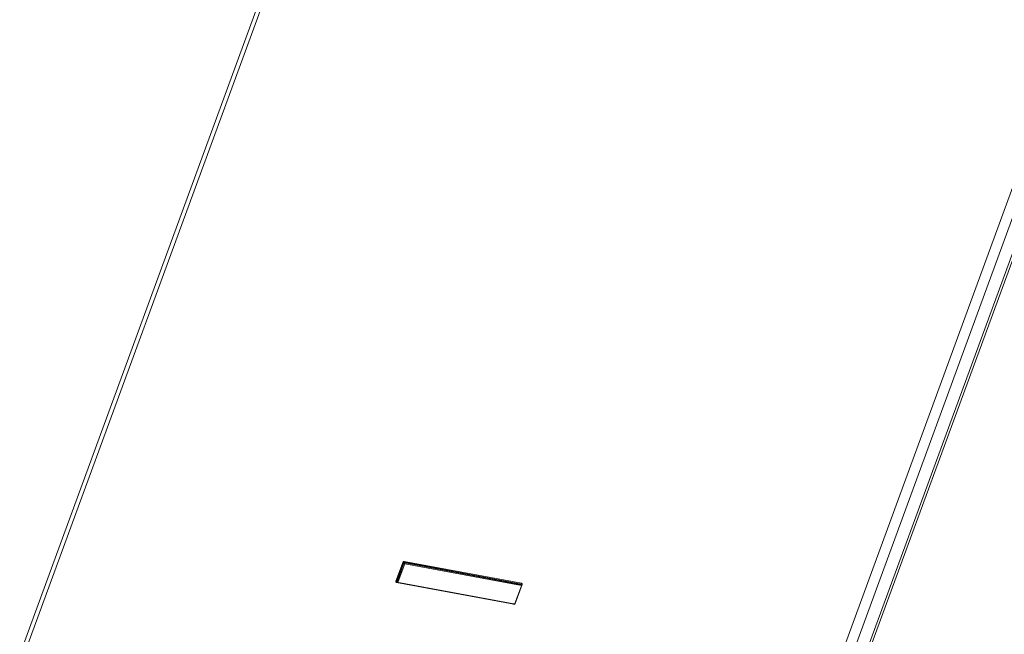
# Model space of a CAD drawing. Header units: millimetres. Extents: x -473 to 23648, y -382 to 1866.
# Tile 539 of 607: x 17222 to 17528, y 1114 to 1305. Entities that reach past the tile are written whole.
import ezdxf

# ---------------------------------------------------------------- set-up
doc = ezdxf.new("R2010")
doc.units = ezdxf.units.MM
doc.header["$LTSCALE"] = 80
doc.layers.get('0').update_dxf_attribs({"linetype": 'CONTINUOUS'})

msp = doc.modelspace()

# ---------------------------------------------------------------- linework, layer by layer
at = {"linetype": 'Continuous', "lineweight": 0}
for p, q in [((17388.743, 1557.947), (17223.866, 1107.937)), ((17222.354, 1107.707), (17387.231, 1557.716)), ((17461.087, 1063.638), (17625.964, 1513.647)), ((17463.975, 1062.181), (17628.852, 1512.191)), ((17631.508, 1508.407), (17466.631, 1058.398)), ((17628.347, 1497.601), (17470.841, 1067.709)), ((17341.679, 1136.562), (17377.995, 1129.78)), ((17339.058, 1130.452), (17341.192, 1136.276)), ((17339.299, 1130.331), (17341.432, 1136.154)), ((17339.422, 1130.155), (17341.556, 1135.978)), ((17339.663, 1130.033), (17341.796, 1135.857)), ((17341.556, 1135.978), (17341.432, 1136.154)), ((17341.676, 1136.297), (17377.992, 1129.516)), ((17341.799, 1136.122), (17341.676, 1136.297)), ((17341.796, 1135.857), (17378.05, 1129.087)), ((17341.799, 1136.122), (17378.116, 1129.34)), ((17339.422, 1130.155), (17339.299, 1130.331)), ((17339.327, 1130.109), (17339.286, 1130.032)), ((17375.603, 1123.251), (17339.286, 1130.032)), ((17339.313, 1130.183), (17339.314, 1130.182)), ((17375.702, 1123.359), (17339.385, 1130.141)), ((17378.098, 1129.341), (17375.964, 1123.517)), ((17378.224, 1129.36), (17376.09, 1123.537)), ((17377.971, 1129.68), (17377.995, 1129.78)), ((17378.054, 1129.428), (17377.992, 1129.516)), ((17378.139, 1129.715), (17377.995, 1129.78)), ((17375.903, 1123.427), (17375.964, 1123.517)), ((17375.997, 1123.389), (17376.09, 1123.537)), ((17376.009, 1123.542), (17376.09, 1123.537))]:
    msp.add_line(p, q, dxfattribs=at)
for points in [[(17341.679, 1136.562), (17341.553, 1136.564), (17341.415, 1136.52), (17341.284, 1136.424), (17341.192, 1136.276)], [(17341.679, 1136.562), (17341.655, 1136.462), (17341.654, 1136.365), (17341.676, 1136.297)], [(17341.432, 1136.154), (17341.377, 1136.203), (17341.289, 1136.247), (17341.192, 1136.276)], [(17341.676, 1136.297), (17341.613, 1136.299), (17341.544, 1136.277), (17341.479, 1136.228), (17341.432, 1136.154)], [(17341.556, 1135.978), (17341.612, 1136.062), (17341.701, 1136.115), (17341.799, 1136.122)], [(17341.796, 1135.857), (17341.698, 1135.886), (17341.609, 1135.931), (17341.556, 1135.978)], [(17341.799, 1136.122), (17341.821, 1136.056), (17341.821, 1135.958), (17341.796, 1135.857)], [(17339.058, 1130.452), (17339.035, 1130.331), (17339.06, 1130.206), (17339.143, 1130.097), (17339.286, 1130.032)], [(17339.058, 1130.452), (17339.156, 1130.424), (17339.244, 1130.379), (17339.299, 1130.331)], [(17339.299, 1130.331), (17339.287, 1130.27), (17339.3, 1130.208), (17339.313, 1130.183)], [(17339.314, 1130.182), (17339.33, 1130.165), (17339.354, 1130.15), (17339.385, 1130.141)], [(17339.385, 1130.141), (17339.373, 1130.141), (17339.327, 1130.109)], [(17377.992, 1129.516), (17377.97, 1129.583), (17377.971, 1129.68)], [(17378.092, 1129.454), (17378.064, 1129.483), (17377.992, 1129.516)], [(17378.098, 1129.341), (17378.108, 1129.387), (17378.105, 1129.425), (17378.092, 1129.454)], [(17378.224, 1129.36), (17378.143, 1129.365), (17378.1, 1129.345), (17378.098, 1129.341)], [(17378.224, 1129.36), (17378.247, 1129.481), (17378.222, 1129.606), (17378.139, 1129.715)], [(17375.603, 1123.251), (17375.729, 1123.248), (17375.867, 1123.292), (17375.997, 1123.389)], [(17375.603, 1123.251), (17375.644, 1123.327), (17375.69, 1123.359), (17375.702, 1123.359)], [(17375.702, 1123.359), (17375.803, 1123.368), (17375.903, 1123.427)], [(17375.964, 1123.517), (17375.966, 1123.522), (17376.009, 1123.542)]]:
    msp.add_lwpolyline(points, dxfattribs=at)

doc.saveas('drawing.dxf')
